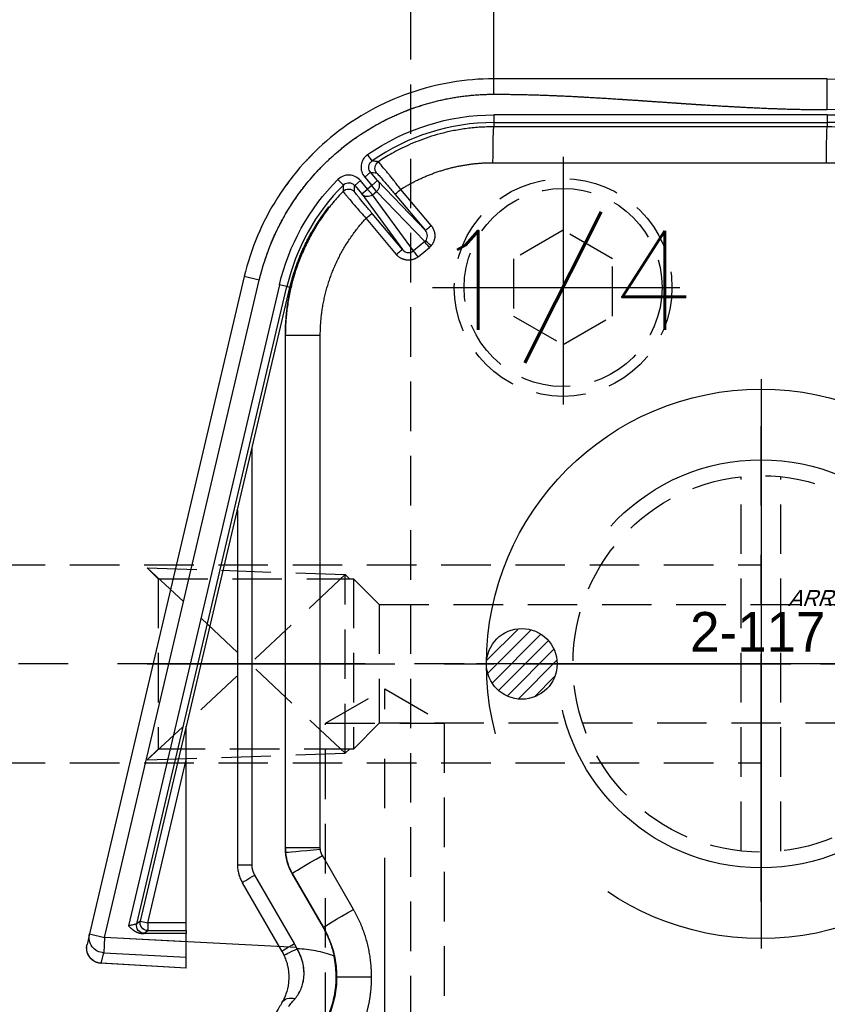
# Model space of a CAD drawing. Extents: x 2651 to 7771, y -1163 to 1075.
# Tile 380 of 490: x 5108 to 5149, y 502 to 552. Entities that reach past the tile are written whole.
import ezdxf
from ezdxf.enums import TextEntityAlignment as Align

# ---------------------------------------------------------------- set-up
doc = ezdxf.new("R2010")
doc.units = 0
doc.header["$LTSCALE"] = 10
for name, pattern in [('CENTER', [2, 1.25, -0.25, 0.25, -0.25]), ('CNSCEN', [17, 15, -1, 0, -1]), ('CNSHID', [4, 3, -1]), ('HIDDEN', [0.375, 0.25, -0.125])]:
    doc.linetypes.add(name, pattern=pattern)
doc.layers.get('0').update_dxf_attribs({"linetype": 'CONTINUOUS'})
doc.layers.get('Defpoints').update_dxf_attribs({"linetype": 'CONTINUOUS'})
for name, color, linetype in [('1', 7, 'CONTINUOUS'), ('9', 3, 'CONTINUOUS'), ('97', 7, 'CONTINUOUS'), ('CEN', 1, 'CENTER'), ('COOL', 150, 'HIDDEN'), ('DIM', 3, 'CONTINUOUS'), ('HIDDEN', 6, 'HIDDEN'), ('TEXT', 4, 'CONTINUOUS'), ('WL1-HL', 4, 'CNSHID'), ('WOR1-CL', 1, 'CNSCEN'), ('WOR1-DL', 7, 'CONTINUOUS')]:
    doc.layers.add(name, color=color, linetype=linetype)
doc.styles.add('china', font='txt')
doc.styles.get("Standard").update_dxf_attribs({"font": 'romans.shx'})
doc.dimstyles.new('MM& INCH5', dxfattribs={"dimtxt": 5, "dimasz": 2.5, "dimexe": 1, "dimexo": 0.5, "dimtad": 0, "dimrnd": 1.38778e-17, "dimzin": 9, "dimdsep": 46, "dimtxsty": 'Standard', "dimblk": 'CLOSED', "dimcen": 0, "dimclrd": 3, "dimclre": 3, "dimclrt": 3, "dimazin": 2, "dimtfac": 0.75, "dimtofl": 0, "dimtmove": 0, "dimatfit": 3, "dimfxl": 0, "dimtolj": 1, "dimarcsym": 0})

# ---------------------------------------------------------------- blocks, each defined once
blk = doc.blocks.new('DFSF')
at = {"layer": '1', "color": 252, "linetype": 'Continuous'}
for p, q in [((1284.445, 502.801), (1286.211, 502.801)), ((1293.811, 502.347), (1298.103, 502.11)), ((1298.103, 502.11), (1297.978, 501.579)), ((1297.978, 501.579), (1293.811, 501.798)), ((1297.937, 500.804), (1297.978, 501.579)), ((1288.344, 501.117), (1290.345, 497.652)), ((1293.811, 501.02), (1297.937, 500.804)), ((1297.937, 500.804), (1290.118, 467.624)), ((1295.928, 500.594), (1295.752, 500.455)), ((1298.694, 500.626), (1297.937, 500.804)), ((1286.896, 500.305), (1286.882, 500.297)), ((1288.455, 497.573), (1286.882, 500.297)), ((1289.105, 467.862), (1296.729, 500.216)), ((1295.752, 500.455), (1293.811, 500.455)), ((1293.811, 500.066), (1295.752, 500.066)), ((1295.752, 500.066), (1293.811, 491.83)), ((1295.752, 500.066), (1295.752, 500.455)), ((1296.13, 499.977), (1295.752, 500.066)), ((1296.13, 499.977), (1296.306, 500.117)), ((1293.811, 490.136), (1296.13, 499.977)), ((1285.359, 499.39), (1286.933, 496.666)), ((1288.469, 497.577), (1288.455, 497.573)), ((1290.484, 497.134), (1290.484, 476.114)), ((1291.22, 497.134), (1290.484, 497.134)), ((1287.037, 496.278), (1287.037, 470.416)), ((1287.037, 496.278), (1288.803, 496.278)), ((1288.803, 496.278), (1288.816, 496.282)), ((1288.803, 470.416), (1288.803, 496.278)), ((1287.037, 470.416), (1288.803, 470.416)), ((1288.816, 470.416), (1288.803, 470.416)), ((1288.568, 467.989), (1288.726, 467.952)), ((1288.726, 467.952), (1289.105, 467.862)), ((1290.118, 467.624), (1290.875, 467.445)), ((1282.091, 466.441), (1281.527, 465.971)), ((1284.727, 464.505), (1283.197, 466.329)), ((1281.762, 465.679), (1282.326, 466.148)), ((1282.326, 466.148), (1284.4, 463.316)), ((1284.943, 463.274), (1282.889, 466.079)), ((1282.889, 466.079), (1284.419, 464.255)), ((1284.194, 463.143), (1281.762, 465.679)), ((1281.441, 464.868), (1282.972, 463.043)), ((1281.729, 465.117), (1284.141, 462.601)), ((1283.26, 463.293), (1281.729, 465.117)), ((1287.448, 465.159), (1287.415, 465.16)), ((1284.4, 463.316), (1284.194, 463.143)), ((1284.4, 463.316), (1284.645, 463.024)), ((1284.943, 463.274), (1284.645, 463.024)), ((1285.299, 462.849), (1284.943, 463.274)), ((1284.439, 462.851), (1284.141, 462.601)), ((1284.194, 463.143), (1284.439, 462.851)), ((1284.439, 462.851), (1284.645, 463.024)), ((1284.795, 462.426), (1284.439, 462.851)), ((1284.645, 463.024), (1285.002, 462.599)), ((1285.299, 462.849), (1285.002, 462.599)), ((1286.147, 462.549), (1285.872, 462.824)), ((1284.141, 462.601), (1284.498, 462.176)), ((1284.498, 462.176), (1284.795, 462.426)), ((1278.314, 461.696), (1261.473, 461.702)), ((1284.423, 461.608), (1284.645, 461.289)), ((1261.426, 459.67), (1261.426, 459.889)), ((1261.426, 459.889), (1278.266, 459.883)), ((1278.266, 459.67), (1278.266, 459.883)), ((1278.266, 459.67), (1261.426, 459.67)), ((1261.426, 459.281), (1261.426, 459.67)), ((1261.426, 459.281), (1278.266, 459.281)), ((1278.266, 459.281), (1278.266, 459.67)), ((1261.426, 459.017), (1261.426, 457.462)), ((1278.266, 458.24), (1278.266, 457.462))]:
    blk.add_line(p, q, dxfattribs=at)
at = {"layer": '1', "color": 7, "linetype": 'Continuous'}
for p, q in [((1293.811, 502.348), (1293.811, 502.347)), ((1293.811, 502.348), (1298.175, 502.108)), ((1293.811, 502.347), (1293.811, 501.798)), ((1290.977, 498.041), (1288.976, 501.506)), ((1293.811, 501.02), (1293.811, 500.599)), ((1298.694, 500.627), (1298.819, 501.156)), ((1290.875, 467.445), (1298.694, 500.626)), ((1293.811, 500.599), (1296.039, 500.599)), ((1293.811, 500.455), (1293.811, 500.599)), ((1288.469, 497.577), (1286.896, 500.305)), ((1296.306, 500.117), (1288.726, 467.952)), ((1293.811, 500.455), (1293.811, 500.066)), ((1293.811, 500.066), (1293.811, 491.83)), ((1291.22, 479.237), (1291.22, 497.134)), ((1288.816, 470.416), (1288.816, 496.282)), ((1293.811, 490.224), (1288.568, 467.989))]:
    blk.add_line(p, q, dxfattribs=at)
at = {"layer": '1', "color": 110, "linetype": 'Continuous'}
for p, q in [((1288.24, 501.312), (1297.937, 500.804)), ((1297.937, 500.804), (1290.118, 467.624))]:
    blk.add_line(p, q, dxfattribs=at)
blk.add_arc((1261.426, 483.37), 24.354, 188.7879, 270, dxfattribs=at)
at = {"layer": '1', "color": 252, "linetype": 'Continuous'}
for centre, radius, start, end in [((1261.426, 483.37), 24.354, 188.7879, 270), ((1278.266, 470.416), 10.747, 315.0499, 346.7406), ((1261.426, 483.37), 23.701, 238.1089, 270), ((1278.266, 470.416), 10.747, 270, 304.9501)]:
    blk.add_arc(centre, radius, start, end, dxfattribs=at)
at = {"layer": '1', "color": 7, "linetype": 'Continuous', "extrusion": (0, 0, -1)}
blk.add_arc((-1261.426, 483.37), 25.908, 270, 351.2121, dxfattribs=at)
at = {"layer": '1', "color": 252, "linetype": 'Continuous', "extrusion": (0, 0, -1)}
for centre, radius, start, end in [((-1278.266, 470.416), 11.135, 193.2594, 224.9501), ((-1261.426, 483.37), 24.089, 270, 301.8911), ((-1278.266, 470.416), 11.135, 235.0499, 270)]:
    blk.add_arc(centre, radius, start, end, dxfattribs=at)
for centre, major_axis, ratio, start_param, end_param in [((1288.303, 504.485), (0.673, -0.389), 0.72662, 0, 1.176287), ((1298.062, 501.335), (-0.757, 0.178), 0.998585, 1.391983, 1.7895), ((1288.168, 501.378), (0.704, 0.329), 0.022151, 0, 1.52335), ((1288.303, 501.117), (0.673, 0.389), 0.026195, 0, 1.525457), ((1295.928, 500.206), (-0.241, 0.305), 0.999778, 0.669796, 2.471797), ((1285.312, 499.39), (1.57, 0.907), 0.013096, 0.013091, 1.548127), ((1295.752, 500.066), (-0.241, 0.305), 0.999778, 0.669796, 2.471797), ((1290.304, 497.652), (0.673, 0.389), 0.026195, 0, 1.525457), ((1286.885, 496.666), (1.57, 0.907), 0.013096, 0.013091, 1.548127), ((1286.986, 496.347), (-1.806, -0.161), 0.002329, 3.154943, 4.686313), ((1282.081, 466.441), (0.249, -0.299), 0.020122, 4.729136, 6.088281), ((1283.187, 466.329), (-0.298, -0.25), 0.016825, 4.692331, 6.270093), ((1281.432, 465.887), (0.292, -0.256), 0.017247, 4.732085, 6.088658), ((1281.517, 465.971), (0.249, -0.299), 0.020122, 4.729136, 6.088281), ((1281.431, 464.868), (0.298, 0.25), 0.016834, 0.013092, 1.550746), ((1284.717, 464.505), (-0.298, -0.25), 0.016825, 4.692331, 6.270093), ((1282.962, 463.043), (-0.298, -0.25), 0.016834, 3.154684, 4.692339), ((1284.645, 463.024), (0.314, 0.23), 0.980993, 4.647415, 6.215677), ((1284.439, 462.851), (0.281, 0.269), 0.980993, 3.209101, 4.777363), ((1285.609, 463.413), (-0.388, 0.012), 0.999807, 3.871637, 5.553141), ((1283.887, 461.969), (-0.055, -0.385), 0.999807, 3.871609, 5.553169), ((1261.426, 461.702), (-0.001, -1.814), 0.026177, 4.71238, 6.270091), ((1278.266, 461.696), (-0.001, -1.814), 0.026177, 4.71238, 6.270091)]:
    blk.add_ellipse(centre, major_axis=major_axis, ratio=ratio, start_param=start_param, end_param=end_param, dxfattribs=at)
at = {"layer": '1', "color": 7, "linetype": 'Continuous', "extrusion": (0, 0, -1)}
for centre, major_axis, start_param, end_param in [((1298.062, 501.335), (-0.757, 0.178), 1.789501, 3.141593), ((1297.937, 500.804), (0.757, -0.178), 4.533576, 6.283185)]:
    blk.add_ellipse(centre, major_axis=major_axis, ratio=0.998585, start_param=start_param, end_param=end_param, dxfattribs=at)
at = {"layer": '1', "color": 252, "linetype": 'Continuous'}
for points, weights in [([(1284.673, 504.55), (1284.521, 503.978), (1284.445, 503.392), (1284.445, 502.801)], [1, 0.994407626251, 0.994407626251, 1]), ([(1284.445, 502.801), (1284.445, 501.597), (1284.757, 500.433), (1285.359, 499.39)], [1, 0.977269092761, 0.977269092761, 1]), ([(1288.209, 501.378), (1288.25, 501.289), (1288.295, 501.202), (1288.344, 501.117)], [1, 0.99936792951, 0.99936792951, 1]), ([(1296.039, 500.599), (1295.968, 500.598), (1295.931, 500.597), (1295.927, 500.594)], [1, 0.977757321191, 0.977757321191, 1]), ([(1287.034, 496.347), (1287.036, 496.324), (1287.037, 496.301), (1287.037, 496.278)], [1, 0.999339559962, 0.999339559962, 1]), ([(1282.091, 466.441), (1282.441, 466.731), (1282.898, 466.685), (1283.197, 466.329)], [1, 0.805334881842, 0.805334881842, 1]), ([(1281.441, 464.868), (1281.178, 465.181), (1281.178, 465.586), (1281.442, 465.887)], [1, 0.84014668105, 0.84014668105, 1]), ([(1281.442, 465.887), (1281.468, 465.918), (1281.497, 465.945), (1281.527, 465.971)], [1, 0.998025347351, 0.998025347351, 1])]:
    blk.add_rational_spline(points, weights, degree=3, dxfattribs=at)
at = {"layer": '1', "color": 7, "linetype": 'Continuous'}
for points, degree, knots in [([(1286.645, 504.75), (1286.51, 504.45), (1286.354, 504.005), (1286.202, 502.945), (1286.212, 502.335), (1286.34, 501.746)], 3, [0, 0, 0, 0, 0.5, 0.5, 1, 1, 1, 1]), ([(1288.872, 501.706), (1288.838, 501.787), (1288.77, 501.943), (1288.701, 502.181), (1288.647, 502.454), (1288.622, 502.763), (1288.645, 503.203), (1288.738, 503.575), (1288.863, 503.887), (1288.936, 504.022), (1288.976, 504.097)], 3, [0, 0, 0, 0, 0.087738, 0.170916, 0.250104, 0.374256, 0.5001, 0.749756, 0.860592, 1, 1, 1, 1]), ([(1298.394, 502.037), (1298.398, 502.036), (1298.459, 502.014), (1298.579, 501.925), (1298.726, 501.763), (1298.817, 501.553), (1298.841, 501.376), (1298.837, 501.264), (1298.83, 501.213), (1298.825, 501.184), (1298.821, 501.169), (1298.819, 501.16), (1298.818, 501.156)], 3, [0, 0, 0, 0, 0.00634, 0.177471, 0.390605, 0.609345, 0.790977, 0.860558, 0.915076, 0.937574, 0.958046, 1, 1, 1, 1]), ([(1286.34, 501.746), (1286.639, 501.634), (1286.951, 501.546), (1287.575, 501.423), (1287.89, 501.388), (1288.209, 501.378)], 3, [0, 0, 0, 0, 0.5, 0.5, 1, 1, 1, 1]), ([(1288.976, 501.506), (1288.924, 501.605), (1288.859, 501.729), (1288.806, 501.858), (1288.796, 501.885)], 3, [0, 0, 0, 0, 0.799036, 1, 1, 1, 1]), ([(1296.729, 500.216), (1296.536, 500.398), (1296.418, 500.475), (1296.228, 500.598), (1296.039, 500.599)], 2, [0, 0, 0, 0.5, 0.5, 1, 1, 1]), ([(1291.22, 497.134), (1291.217, 497.212), (1291.212, 497.368), (1291.164, 497.6), (1291.089, 497.828), (1291.015, 497.97), (1290.977, 498.041)], 3, [0, 0, 0, 0, 0.246055, 0.494738, 0.746052, 1, 1, 1, 1]), ([(1278.266, 457.462), (1279.712, 457.462), (1281.158, 457.707), (1283.889, 458.657), (1285.174, 459.363), (1287.441, 461.158), (1288.423, 462.247), (1289.974, 464.687), (1290.543, 466.038), (1290.875, 467.445)], 3, [0, 0, 0, 0, 0.25, 0.25, 0.5, 0.5, 0.75, 0.75, 1, 1, 1, 1]), ([(1287.415, 465.16), (1287.24, 464.855), (1287.055, 464.569), (1286.742, 464.114), (1286.619, 463.952), (1286.605, 463.926)], 3, [0, 0, 0, 0, 0.5, 0.5, 1, 1, 1, 1]), ([(1286.605, 463.926), (1286.631, 463.951), (1286.763, 464.114), (1287.086, 464.563), (1287.275, 464.852), (1287.451, 465.159)], 3, [0, 0, 0, 0, 0.5, 0.5, 1, 1, 1, 1]), ([(1288.599, 462.603), (1288.634, 462.657), (1288.681, 462.73), (1288.712, 462.811), (1288.719, 462.832)], 3, [0, 0, 0, 0, 0.73947, 1, 1, 1, 1]), ([(1287.737, 461.6), (1287.667, 461.522), (1287.58, 461.427), (1287.489, 461.327), (1287.453, 461.287), (1287.432, 461.263), (1287.429, 461.259), (1287.425, 461.256)], 3, [0, 0, 0, 0, 0.521177, 0.658173, 0.777145, 0.887266, 1, 1, 1, 1])]:
    blk.add_open_spline(points, degree=degree, knots=knots, dxfattribs=at)
at = {"layer": '1', "color": 252, "linetype": 'Continuous'}
for points, knots in [([(1286.211, 502.801), (1286.216, 502.966), (1286.225, 503.296), (1286.302, 503.787), (1286.421, 504.273), (1286.541, 504.585), (1286.602, 504.741)], [0, 0, 0, 0, 0.247557, 0.496742, 0.747556, 1, 1, 1, 1]), ([(1288.636, 504.275), (1288.584, 504.217), (1288.481, 504.099), (1288.361, 503.956), (1288.301, 503.884)], [0, 0, 0, 0, 0.495274, 1, 1, 1, 1]), ([(1288.301, 503.884), (1288.245, 503.809), (1288.134, 503.662), (1287.954, 503.312), (1287.825, 502.785), (1287.88, 502.18), (1288.017, 501.76), (1288.123, 501.534), (1288.183, 501.424), (1288.209, 501.378)], [0, 0, 0, 0, 0.12891, 0.250397, 0.500024, 0.749515, 0.874724, 0.946272, 1, 1, 1, 1]), ([(1286.882, 500.297), (1286.811, 500.427), (1286.67, 500.687), (1286.503, 501.098), (1286.372, 501.517), (1286.279, 501.943), (1286.222, 502.372), (1286.214, 502.659), (1286.211, 502.801)], [0, 0, 0, 0, 0.16988, 0.338473, 0.505781, 0.671805, 0.836544, 1, 1, 1, 1]), ([(1296.306, 500.116), (1296.31, 500.119), (1296.317, 500.123), (1296.366, 500.135), (1296.44, 500.151), (1296.559, 500.181), (1296.664, 500.203), (1296.729, 500.216)], [0, 0, 0, 0, 0.163627, 0.329538, 0.499351, 0.692125, 1, 1, 1, 1]), ([(1285.89, 463.145), (1286.062, 463.333), (1286.404, 463.707), (1286.863, 464.31), (1287.276, 464.937), (1287.639, 465.586), (1287.954, 466.252), (1288.219, 466.933), (1288.434, 467.623), (1288.6, 468.32), (1288.717, 469.02), (1288.789, 469.719), (1288.798, 470.185), (1288.803, 470.416)], [0, 0, 0, 0, 0.095185, 0.189515, 0.28299, 0.37561, 0.467374, 0.558283, 0.648337, 0.737535, 0.825879, 0.913367, 1, 1, 1, 1]), ([(1290.118, 467.624), (1289.962, 466.962), (1289.752, 466.316), (1289.222, 465.059), (1288.907, 464.457), (1288.178, 463.311), (1287.767, 462.77), (1286.853, 461.756), (1286.357, 461.291), (1285.292, 460.448), (1284.726, 460.072), (1283.53, 459.415), (1282.909, 459.139), (1281.626, 458.693), (1280.968, 458.524), (1279.623, 458.297), (1278.946, 458.24), (1278.266, 458.24)], [0, 0, 0, 0, 0.125, 0.125, 0.25, 0.25, 0.375, 0.375, 0.5, 0.5, 0.625, 0.625, 0.75, 0.75, 0.875, 0.875, 1, 1, 1, 1]), ([(1281.719, 465.637), (1281.659, 465.568), (1281.626, 465.476), (1281.629, 465.287), (1281.666, 465.192), (1281.729, 465.117)], [0, 0, 0, 0, 0.5, 0.5, 1, 1, 1, 1]), ([(1284.419, 464.255), (1284.538, 464.113), (1284.655, 463.973), (1284.87, 463.714), (1284.969, 463.594), (1285.092, 463.443), (1285.13, 463.397), (1285.194, 463.317), (1285.221, 463.283), (1285.288, 463.198), (1285.311, 463.167), (1285.311, 463.163)], [0, 0, 0, 0, 0.25, 0.25, 0.5, 0.5, 0.625, 0.625, 0.75, 0.75, 1, 1, 1, 1]), ([(1285.89, 463.145), (1285.888, 463.15), (1285.883, 463.16), (1285.839, 463.216), (1285.77, 463.3), (1285.674, 463.414), (1285.51, 463.607), (1285.211, 463.958), (1284.902, 464.307), (1284.727, 464.505)], [0, 0, 0, 0, 0.098627, 0.19935, 0.300898, 0.401931, 0.501145, 0.716959, 1, 1, 1, 1]), ([(1249.132, 463.369), (1249.443, 463.183), (1250.09, 462.797), (1251.134, 462.257), (1252.282, 461.732), (1253.54, 461.241), (1254.908, 460.797), (1256.387, 460.419), (1257.974, 460.127), (1259.666, 459.928), (1260.83, 459.902), (1261.426, 459.889)], [0, 0, 0, 0, 0.08396, 0.174707, 0.272242, 0.376565, 0.487676, 0.605575, 0.730262, 0.861737, 1, 1, 1, 1]), ([(1284.186, 462.219), (1284.181, 462.22), (1284.154, 462.249), (1284.058, 462.356), (1283.988, 462.436), (1283.861, 462.585), (1283.813, 462.64), (1283.714, 462.756), (1283.662, 462.817), (1283.497, 463.012), (1283.379, 463.151), (1283.26, 463.293)], [0, 0, 0, 0, 0.25, 0.25, 0.5, 0.5, 0.625, 0.625, 0.75, 0.75, 1, 1, 1, 1]), ([(1282.972, 463.043), (1283.038, 462.961), (1283.162, 462.804), (1283.332, 462.588), (1283.475, 462.41), (1283.586, 462.271), (1283.668, 462.171), (1283.724, 462.104), (1283.86, 461.938), (1284.043, 461.709), (1284.083, 461.667), (1284.103, 461.646)], [0, 0, 0, 0, 0.112506, 0.214929, 0.304287, 0.378533, 0.436458, 0.47747, 0.501348, 0.755631, 1, 1, 1, 1]), ([(1285.872, 462.824), (1285.841, 462.798), (1285.775, 462.743), (1285.647, 462.706), (1285.513, 462.711), (1285.388, 462.76), (1285.328, 462.82), (1285.299, 462.849)], [0, 0, 0, 0, 0.188766, 0.394184, 0.605819, 0.811236, 1, 1, 1, 1]), ([(1285.872, 462.824), (1285.872, 462.829), (1285.873, 462.834), (1285.874, 462.86), (1285.875, 462.88), (1285.881, 462.982), (1285.886, 463.063), (1285.89, 463.145)], [0, 0, 0, 0, 0.048161, 0.048161, 0.240806, 0.240806, 1, 1, 1, 1]), ([(1284.645, 461.289), (1284.734, 461.351), (1284.809, 461.431), (1284.92, 461.615), (1284.956, 461.718), (1284.985, 461.93), (1284.976, 462.04), (1284.916, 462.246), (1284.865, 462.343), (1284.795, 462.426)], [0, 0, 0, 0, 0.25, 0.25, 0.5, 0.5, 0.75, 0.75, 1, 1, 1, 1]), ([(1285.002, 462.599), (1285.071, 462.516), (1285.157, 462.449), (1285.35, 462.354), (1285.456, 462.327), (1285.67, 462.317), (1285.779, 462.335), (1285.978, 462.413), (1286.07, 462.473), (1286.147, 462.549)], [0, 0, 0, 0, 0.25, 0.25, 0.5, 0.5, 0.75, 0.75, 1, 1, 1, 1]), ([(1284.498, 462.176), (1284.521, 462.143), (1284.569, 462.073), (1284.596, 461.942), (1284.578, 461.808), (1284.519, 461.689), (1284.454, 461.634), (1284.423, 461.608)], [0, 0, 0, 0, 0.188764, 0.394181, 0.605816, 0.811234, 1, 1, 1, 1]), ([(1278.266, 459.883), (1278.514, 459.888), (1278.997, 459.898), (1279.7, 459.974), (1280.361, 460.086), (1280.979, 460.231), (1281.553, 460.402), (1282.082, 460.592), (1282.568, 460.796), (1283.011, 461.006), (1283.411, 461.22), (1283.772, 461.431), (1283.996, 461.576), (1284.103, 461.646)], [0, 0, 0, 0, 0.120052, 0.234278, 0.342675, 0.445245, 0.541986, 0.632898, 0.71798, 0.797231, 0.870652, 0.938242, 1, 1, 1, 1]), ([(1284.103, 461.646), (1284.108, 461.645), (1284.113, 461.645), (1284.139, 461.641), (1284.159, 461.639), (1284.261, 461.626), (1284.342, 461.617), (1284.423, 461.608)], [0, 0, 0, 0, 0.048046, 0.048046, 0.240229, 0.240229, 1, 1, 1, 1])]:
    blk.add_open_spline(points, degree=3, knots=knots, dxfattribs=at)
at = {"layer": '1', "color": 7, "linetype": 'Continuous'}
for points, degree in [([(1288.976, 504.097), (1289.083, 504.281), (1289.177, 504.443), (1289.256, 504.581)], 3), ([(1298.103, 502.11), (1298.104, 502.111), (1298.104, 502.111), (1298.105, 502.111)], 3), ([(1298.105, 502.111), (1298.257, 502.103), (1298.395, 502.037)], 2), ([(1289.902, 464.723), (1289.969, 464.867), (1290.037, 465.01), (1290.102, 465.155)], 3), ([(1261.426, 457.462), (1267.039, 457.462), (1272.653, 457.462), (1278.266, 457.462)], 3)]:
    blk.add_open_spline(points, degree=degree, dxfattribs=at)
at = {"layer": '1', "color": 110, "linetype": 'Continuous'}
for points, degree, knots in [([(1288.636, 504.275), (1288.584, 504.216), (1288.497, 504.118), (1288.381, 503.981), (1288.321, 503.909), (1288.301, 503.884)], 3, [0, 0, 0, 0, 0.499944, 0.833015, 1, 1, 1, 1]), ([(1288.301, 503.884), (1288.246, 503.811), (1288.134, 503.665), (1287.957, 503.315), (1287.853, 502.895), (1287.857, 502.43), (1287.915, 502.077), (1288.029, 501.717), (1288.147, 501.494), (1288.209, 501.378)], 3, [0, 0, 0, 0, 0.125196, 0.250266, 0.498548, 0.618996, 0.74852, 0.867889, 1, 1, 1, 1]), ([(1290.118, 467.624), (1289.884, 466.631), (1289.487, 465.688), (1289.09, 464.745), (1288.542, 463.884), (1287.996, 463.024), (1287.31, 462.263), (1286.625, 461.503), (1285.825, 460.87), (1285.027, 460.238), (1284.128, 459.744), (1283.231, 459.251), (1282.268, 458.916), (1281.306, 458.581), (1280.295, 458.41), (1279.287, 458.24), (1278.266, 458.24)], 2, [0, 0, 0, 0.125, 0.125, 0.25, 0.25, 0.375, 0.375, 0.5, 0.5, 0.625, 0.625, 0.75, 0.75, 0.875, 0.875, 1, 1, 1]), ([(1278.266, 458.24), (1277.264, 458.24), (1276.161, 458.273), (1275.179, 458.303), (1274.056, 458.361), (1273.121, 458.41), (1271.951, 458.486), (1271.484, 458.516), (1270.899, 458.556), (1270.548, 458.58), (1269.846, 458.628), (1269.145, 458.677), (1268.794, 458.701), (1268.209, 458.741), (1267.741, 458.771), (1266.572, 458.847), (1265.636, 458.895), (1264.514, 458.954), (1263.531, 458.984), (1262.429, 459.017), (1261.426, 459.017)], 2, [0, 0, 0, 0.125, 0.125, 0.25, 0.25, 0.375, 0.375, 0.4375, 0.4375, 0.5, 0.5, 0.5625, 0.5625, 0.625, 0.625, 0.75, 0.75, 0.875, 0.875, 1, 1, 1])]:
    blk.add_open_spline(points, degree=degree, knots=knots, dxfattribs=at)
at = {"layer": '1', "color": 7, "linetype": 'Continuous'}
for points, weights in [([(1286.896, 500.305), (1286.636, 500.754), (1286.45, 501.239), (1286.34, 501.746)], [1, 0.991985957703, 0.991985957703, 1]), ([(1288.976, 501.506), (1288.939, 501.571), (1288.904, 501.638), (1288.872, 501.706)], [1, 0.99936792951, 0.99936792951, 1]), ([(1293.811, 501.798), (1293.811, 501.775), (1293.811, 501.457), (1293.811, 501.02)], [1, 0.816916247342, 0.816916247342, 1]), ([(1288.816, 496.282), (1288.816, 496.739), (1288.698, 497.181), (1288.469, 497.577)], [1, 0.977287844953, 0.977287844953, 1]), ([(1290.345, 497.652), (1290.436, 497.494), (1290.484, 497.317), (1290.484, 497.134)], [1, 0.977283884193, 0.977283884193, 1]), ([(1286.933, 496.666), (1286.989, 496.568), (1287.023, 496.46), (1287.034, 496.347)], [1, 0.98432771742, 0.98432771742, 1]), ([(1288.803, 496.278), (1288.803, 496.355), (1288.799, 496.432), (1288.792, 496.508)], [1, 0.999339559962, 0.999339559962, 1]), ([(1293.811, 491.83), (1293.811, 490.847), (1293.811, 490.148), (1293.811, 490.136)], [1, 0.80781307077, 0.80781307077, 1]), ([(1287.037, 470.416), (1287.037, 468.199), (1286.23, 466.134), (1284.727, 464.505)], [1, 0.954284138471, 0.954284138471, 1]), ([(1287.415, 465.16), (1288.338, 466.769), (1288.816, 468.561), (1288.816, 470.416)], [1, 0.977496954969, 0.977496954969, 1]), ([(1288.568, 467.989), (1288.333, 466.995), (1287.958, 466.045), (1287.451, 465.159)], [1, 0.993066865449, 0.993066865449, 1]), ([(1281.762, 465.679), (1281.747, 465.666), (1281.732, 465.652), (1281.719, 465.637)], [1, 0.998025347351, 0.998025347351, 1]), ([(1261.473, 461.702), (1257.616, 461.704), (1253.893, 462.711), (1250.561, 464.655)], [1, 0.976916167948, 0.976916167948, 1]), ([(1282.972, 463.043), (1281.569, 462.157), (1279.974, 461.696), (1278.314, 461.696)], [1, 0.973707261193, 0.973707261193, 1])]:
    blk.add_rational_spline(points, weights, degree=3, dxfattribs=at)
at = {"layer": '1', "color": 110, "linetype": 'Continuous'}
blk.add_open_spline([(1288.209, 501.378), (1288.224, 501.345), (1288.24, 501.312)], degree=2, dxfattribs=at)
at = {"layer": '1', "color": 252, "linetype": 'Continuous'}
for points in [[(1288.792, 496.508), (1288.759, 496.882), (1288.643, 497.248), (1288.455, 497.573)], [(1282.576, 466.234), (1282.485, 466.236), (1282.395, 466.206), (1282.326, 466.148)], [(1282.889, 466.079), (1282.811, 466.173), (1282.693, 466.231), (1282.576, 466.234)], [(1285.311, 463.163), (1285.308, 463.058), (1285.304, 462.953), (1285.299, 462.849)], [(1284.498, 462.176), (1284.394, 462.19), (1284.29, 462.204), (1284.185, 462.219)], [(1287.426, 461.256), (1287.495, 461.325), (1287.563, 461.395), (1287.63, 461.465)], [(1278.266, 458.24), (1272.653, 458.24), (1267.039, 459.017), (1261.426, 459.017)]]:
    blk.add_open_spline(points, degree=3, dxfattribs=at)
blk = doc.blocks.new('*X8')
at = {"color": 0}
for p, q in [((745.423, 286.51), (747.026, 288.113)), ((745.479, 285.86), (747.676, 288.057)), ((745.698, 285.371), (748.165, 287.838)), ((769.614, 286.66), (771.046, 288.092)), ((769.624, 285.963), (771.743, 288.082)), ((769.819, 285.451), (772.255, 287.887)), ((746.025, 284.992), (748.544, 287.51)), ((770.129, 285.053), (772.653, 287.577)), ((746.455, 284.714), (748.822, 287.081)), ((770.539, 284.757), (772.949, 287.167)), ((747.01, 284.562), (748.974, 286.526)), ((771.067, 284.578), (773.128, 286.639)), ((771.802, 284.605), (773.101, 285.904)), ((747.817, 284.662), (748.874, 285.719))]:
    blk.add_line(p, q, dxfattribs=at)
blk = doc.blocks.new('117')
at = {"layer": 'WL1-HL'}
for centre, radius in [((254.95, 1693.104), 13.87), ((254.95, 1693.104), 10.3), ((242.865, 1693.104), 1.785), ((267.035, 1693.104), 1.785)]:
    blk.add_circle(centre, radius, dxfattribs=at)
at = {"layer": 'WOR1-CL'}
for p, q in [((254.95, 1707.474), (254.95, 1678.734)), ((269.32, 1693.104), (240.58, 1693.104))]:
    blk.add_line(p, q, dxfattribs=at)
at = {"layer": 'WL1-HL'}
blk.add_blockref('*X8', (-504.334, 1406.767), dxfattribs=at)
at = {"layer": '9', "style": 'china'}
blk.add_text('2-117', height=2, dxfattribs=at).set_placement((251.365, 1693.722))
at = {"layer": 'WOR1-DL', "style": 'china', "oblique": 20}
blk.add_text('ARRK', height=0.8, dxfattribs=at).set_placement((256.305, 1696.027))
blk = doc.blocks.new('*D47')
at = {"layer": 'Defpoints', "color": 0}
for p in [(5075.684, 924.642), (5075.684, 850.322), (5205.684, 387.642)]:
    blk.add_point(p, dxfattribs=at)
at = {"layer": 'DIM', "color": 3, "lineweight": -2}
blk.add_line((5075.684, 850.822), (5075.684, 924.642), dxfattribs=at)
at = {"layer": 'DIM', "color": 3, "insert": (5075.684, 947.648), "char_height": 5, "attachment_point": 5, "rotation": 90}
blk.add_mtext('\\A1;130 [5.118]', dxfattribs=at)
blk = doc.blocks.new('_Closed')
at = {"color": 0, "linetype": 'ByBlock', "lineweight": -2}
for p, q in [((-1, 0.167), (0, 0)), ((-1, 0.167), (-1, -0.167)), ((0, 0), (-1, -0.167)), ((0, 0), (-1, 0))]:
    blk.add_line(p, q, dxfattribs=at)
blk = doc.blocks.new('*D48')
at = {"layer": 'Defpoints', "color": 0}
for p in [(5008.684, 924.642), (5008.684, 886.162), (5205.684, 387.642)]:
    blk.add_point(p, dxfattribs=at)
at = {"layer": 'DIM', "color": 3, "lineweight": -2}
blk.add_line((5008.684, 886.662), (5008.684, 924.642), dxfattribs=at)
at = {"layer": 'DIM', "color": 3, "insert": (5008.684, 947.648), "char_height": 5, "attachment_point": 5, "rotation": 90}
blk.add_mtext('\\A1;197 [7.756]', dxfattribs=at)
blk = doc.blocks.new('*D49')
at = {"layer": 'Defpoints', "color": 0}
for p in [(4965.684, 924.642), (4965.684, 912.642), (5205.684, 387.642)]:
    blk.add_point(p, dxfattribs=at)
at = {"layer": 'DIM', "color": 3, "lineweight": -2}
blk.add_line((4965.684, 913.142), (4965.684, 924.642), dxfattribs=at)
at = {"layer": 'DIM', "color": 3, "insert": (4965.684, 948.005), "char_height": 5, "attachment_point": 5, "rotation": 90}
blk.add_mtext('\\A1;240 [9.449]', dxfattribs=at)
blk = doc.blocks.new('*D50')
at = {"layer": 'Defpoints', "color": 0}
for p in [(4930.684, 924.642), (4930.684, 910.642), (5205.684, 387.642)]:
    blk.add_point(p, dxfattribs=at)
at = {"layer": 'DIM', "color": 3, "lineweight": -2}
blk.add_line((4930.684, 911.142), (4930.684, 924.642), dxfattribs=at)
at = {"layer": 'DIM', "color": 3, "insert": (4930.684, 950.386), "char_height": 5, "attachment_point": 5, "rotation": 90}
blk.add_mtext('\\A1;275 [10.827]', dxfattribs=at)
blk = doc.blocks.new('*D77')
at = {"layer": 'Defpoints', "color": 0}
for p in [(5085.684, 924.642), (5085.684, 787.642), (5205.684, 387.642)]:
    blk.add_point(p, dxfattribs=at)
at = {"layer": 'DIM', "color": 3, "lineweight": -2}
blk.add_line((5085.684, 788.142), (5085.684, 924.642), dxfattribs=at)
at = {"layer": 'DIM', "color": 3, "insert": (5085.684, 947.648), "char_height": 5, "attachment_point": 5, "rotation": 90}
blk.add_mtext('\\A1;120 [4.724]', dxfattribs=at)
blk = doc.blocks.new('*D104')
at = {"layer": 'Defpoints', "color": 0}
for p in [(4911.365, 797.642), (4996.156, 797.642), (5205.684, 387.642)]:
    blk.add_point(p, dxfattribs=at)
at = {"layer": 'DIM', "color": 3, "lineweight": -2}
blk.add_line((4995.656, 797.642), (4911.365, 797.642), dxfattribs=at)
at = {"layer": 'DIM', "color": 3, "insert": (4885.621, 797.642), "char_height": 5, "attachment_point": 5}
blk.add_mtext('\\A1;410 [16.142]', dxfattribs=at)
blk = doc.blocks.new('*D85')
at = {"layer": 'Defpoints', "color": 0}
for p in [(4911.365, 827.642), (5053.004, 827.642), (5205.684, 387.642)]:
    blk.add_point(p, dxfattribs=at)
at = {"layer": 'DIM', "color": 3, "lineweight": -2}
blk.add_line((5052.504, 827.642), (4911.365, 827.642), dxfattribs=at)
at = {"layer": 'DIM', "color": 3, "insert": (4885.621, 827.642), "char_height": 5, "attachment_point": 5}
blk.add_mtext('\\A1;440 [17.323]', dxfattribs=at)
blk = doc.blocks.new('*D86')
at = {"layer": 'Defpoints', "color": 0}
for p in [(4911.365, 762.642), (4930.684, 762.642), (5205.684, 387.642)]:
    blk.add_point(p, dxfattribs=at)
at = {"layer": 'DIM', "color": 3, "lineweight": -2}
blk.add_line((4930.184, 762.642), (4911.365, 762.642), dxfattribs=at)
at = {"layer": 'DIM', "color": 3, "insert": (4885.621, 762.642), "char_height": 5, "attachment_point": 5}
blk.add_mtext('\\A1;375 [14.764]', dxfattribs=at)
blk = doc.blocks.new('*D87')
at = {"layer": 'Defpoints', "color": 0}
for p in [(4911.365, 719.642), (4930.684, 719.642), (5205.684, 387.642)]:
    blk.add_point(p, dxfattribs=at)
at = {"layer": 'DIM', "color": 3, "lineweight": -2}
blk.add_line((4930.184, 719.642), (4911.365, 719.642), dxfattribs=at)
at = {"layer": 'DIM', "color": 3, "insert": (4885.621, 719.642), "char_height": 5, "attachment_point": 5}
blk.add_mtext('\\A1;332 [13.071]', dxfattribs=at)
blk = doc.blocks.new('*D88')
at = {"layer": 'Defpoints', "color": 0}
for p in [(4911.365, 655.642), (4930.684, 655.642), (5205.684, 387.642)]:
    blk.add_point(p, dxfattribs=at)
at = {"layer": 'DIM', "color": 3, "lineweight": -2}
blk.add_line((4930.184, 655.642), (4911.365, 655.642), dxfattribs=at)
at = {"layer": 'DIM', "color": 3, "insert": (4885.621, 655.642), "char_height": 5, "attachment_point": 5}
blk.add_mtext('\\A1;268 [10.551]', dxfattribs=at)
blk = doc.blocks.new('*D89')
at = {"layer": 'Defpoints', "color": 0}
for p in [(4911.365, 592.642), (4930.684, 592.642), (5205.684, 387.642)]:
    blk.add_point(p, dxfattribs=at)
at = {"layer": 'DIM', "color": 3, "lineweight": -2}
blk.add_line((4930.184, 592.642), (4911.365, 592.642), dxfattribs=at)
at = {"layer": 'DIM', "color": 3, "insert": (4888.002, 592.642), "char_height": 5, "attachment_point": 5}
blk.add_mtext('\\A1;205 [8.071]', dxfattribs=at)
blk = doc.blocks.new('*D90')
at = {"layer": 'Defpoints', "color": 0}
for p in [(4911.365, 562.642), (4930.684, 562.642), (5205.684, 387.642)]:
    blk.add_point(p, dxfattribs=at)
at = {"layer": 'DIM', "color": 3, "lineweight": -2}
blk.add_line((4930.184, 562.642), (4911.365, 562.642), dxfattribs=at)
at = {"layer": 'DIM', "color": 3, "insert": (4890.74, 562.642), "char_height": 5, "attachment_point": 5}
blk.add_mtext('\\A1;175 [6.89]', dxfattribs=at)
blk = doc.blocks.new('*D91')
at = {"layer": 'Defpoints', "color": 0}
for p in [(4911.365, 519.642), (4930.684, 519.642), (5205.684, 387.642)]:
    blk.add_point(p, dxfattribs=at)
at = {"layer": 'DIM', "color": 3, "lineweight": -2}
blk.add_line((4930.184, 519.642), (4911.365, 519.642), dxfattribs=at)
at = {"layer": 'DIM', "color": 3, "insert": (4888.359, 519.642), "char_height": 5, "attachment_point": 5}
blk.add_mtext('\\A1;132 [5.197]', dxfattribs=at)
blk = doc.blocks.new('*D105')
at = {"layer": 'Defpoints', "color": 0}
for p in [(4911.365, 859.642), (4982.164, 859.642), (5205.684, 387.642)]:
    blk.add_point(p, dxfattribs=at)
at = {"layer": 'DIM', "color": 3, "lineweight": -2}
blk.add_line((4981.664, 859.642), (4911.365, 859.642), dxfattribs=at)
at = {"layer": 'DIM', "color": 3, "insert": (4885.621, 859.642), "char_height": 5, "attachment_point": 5}
blk.add_mtext('\\A1;472 [18.583]', dxfattribs=at)
blk = doc.blocks.new('*D252')
at = {"layer": 'Defpoints', "color": 0}
for p in [(4911.365, 687.642), (4958.184, 687.642), (5205.684, 387.642)]:
    blk.add_point(p, dxfattribs=at)
at = {"layer": 'DIM', "color": 3, "lineweight": -2}
blk.add_line((4957.684, 687.642), (4911.365, 687.642), dxfattribs=at)
at = {"layer": 'DIM', "color": 3, "insert": (4885.621, 687.642), "char_height": 5, "attachment_point": 5}
blk.add_mtext('\\A1;300 [11.811]', dxfattribs=at)
blk = doc.blocks.new('*U285', base_point=(1987.522, 2582.285))
for p, q in [((1987.522, 2585.172), (1985.022, 2583.729)), ((1990.022, 2583.729), (1987.522, 2585.172)), ((1985.022, 2583.729), (1985.022, 2580.842)), ((1990.022, 2580.842), (1990.022, 2583.729)), ((1985.022, 2580.842), (1987.522, 2579.398)), ((1987.522, 2579.398), (1990.022, 2580.842))]:
    blk.add_line(p, q)
for radius in [5.5, 5]:
    blk.add_circle((1987.522, 2582.285), radius)
at = {"layer": 'CEN'}
for p, q in [((1987.522, 2588.885), (1987.522, 2575.685)), ((1980.922, 2582.285), (1994.122, 2582.285))]:
    blk.add_line(p, q, dxfattribs=at)
blk = doc.blocks.new('*D299')
at = {"layer": 'Defpoints', "color": 0}
for p in [(5095.684, 924.642), (5095.684, 912.642), (5205.684, 387.642)]:
    blk.add_point(p, dxfattribs=at)
at = {"layer": 'DIM', "color": 3, "lineweight": -2}
blk.add_line((5095.684, 913.142), (5095.684, 924.642), dxfattribs=at)
at = {"layer": 'DIM', "color": 3, "insert": (5095.684, 947.648), "char_height": 5, "attachment_point": 5, "rotation": 90}
blk.add_mtext('\\A1;110 [4.331]', dxfattribs=at)
blk = doc.blocks.new('A$C069B29F4')
at = {"layer": '97', "color": 2, "linetype": 'HIDDEN'}
blk.add_line((-77.7, 210), (-77.7, 60), dxfattribs=at)

msp = doc.modelspace()

# ---------------------------------------------------------------- linework, layer by layer
msp.add_line((5132.192, 549.174), (5132.192, 555.46))
at = {"layer": 'COOL', "color": 1, "linetype": 'CENTER'}
for p, q in [((5145.684, 507.642), (5145.684, 531.642)), ((5145.684, 519.642), (4930.684, 519.642)), ((5114.684, 519.642), (5163.416, 519.642)), ((5133.684, 519.642), (5157.684, 519.642)), ((5126.684, 437.35), (5126.684, 518.374))]:
    msp.add_line(p, q, dxfattribs=at)
at = {"layer": 'COOL'}
for p, q in [((5144.684, 510.195), (5144.684, 529.089)), ((5146.684, 510.195), (5146.684, 529.089)), ((4968.278, 524.642), (5145.684, 524.642)), ((5123.684, 516.642), (5129.684, 516.642)), ((4968.278, 514.642), (5145.684, 514.642))]:
    msp.add_line(p, q, dxfattribs=at)
for points in [[(5114.684, 524.492), (5115.234, 523.942), (5115.234, 515.342), (5114.684, 514.792)], [(5114.684, 524.492), (5124.684, 524.151), (5124.893, 523.942)], [(5114.684, 524.492), (5124.684, 515.133), (5124.684, 524.151), (5114.684, 514.792)], [(5115.234, 523.942), (5125.102, 523.942), (5125.102, 515.342), (5115.234, 515.342)], [(5125.102, 523.942), (5126.402, 522.642), (5126.402, 516.642), (5125.102, 515.342)], [(5126.402, 522.642), (5161.684, 522.642), (5163.416, 519.642), (5161.684, 516.642), (5126.402, 516.642)], [(5123.684, 449.067), (5123.684, 516.642), (5126.684, 518.374), (5129.684, 516.642), (5129.684, 449.067)], [(5114.684, 514.792), (5124.684, 515.133), (5124.893, 515.342)]]:
    msp.add_lwpolyline(points, dxfattribs=at)
msp.add_circle((5145.684, 519.642), 9.5, dxfattribs=at)

# ---------------------------------------------------------------- block references
msp.add_blockref('117', (4890.734, -1173.462), dxfattribs=at)
at = {"layer": 'DIM'}
msp.add_blockref('A$C069B29F4', (5205.684, 387.642), dxfattribs=at)
at = {"layer": 'DIM', "rotation": 180}
msp.add_blockref('DFSF', (6410.458, 1006.636), dxfattribs=at)
at = {"layer": 'HIDDEN'}
msp.add_blockref('*U285', (5135.684, 538.642), dxfattribs=at)

# ---------------------------------------------------------------- texts
at = {"layer": 'TEXT'}
msp.add_text('1/4', height=5, dxfattribs=at).set_placement((5135.684, 538.642), align=Align.MIDDLE)

# ---------------------------------------------------------------- dimensions: what is measured, and where the dimension line sits
at = {"layer": 'DIM'}
for feature_location, offset, dtype, picture, middle in [((4930.684, 910.642), (0, 14), 1, '*D50', (4930.684, 950.386)), ((4965.684, 912.642), (0, 12), 1, '*D49', (4965.684, 948.005)), ((5008.684, 886.162), (0, 38.48), 1, '*D48', (5008.684, 947.648)), ((5075.684, 850.322), (0, 74.32), 1, '*D47', (5075.684, 947.648)), ((5085.684, 787.642), (0, 137), 1, '*D77', (5085.684, 947.648)), ((5095.684, 912.642), (0, 12), 1, '*D299', (5095.684, 947.648)), ((4982.164, 859.642), (-70.799, 0), 0, '*D105', (4885.621, 859.642)), ((5053.004, 827.642), (-141.639, 0), 0, '*D85', (4885.621, 827.642)), ((4996.156, 797.642), (-84.791, 0), 0, '*D104', (4885.621, 797.642)), ((4930.684, 762.642), (-19.319, 0), 0, '*D86', (4885.621, 762.642)), ((4930.684, 719.642), (-19.319, 0), 0, '*D87', (4885.621, 719.642)), ((4958.184, 687.642), (-46.819, 0), 0, '*D252', (4885.621, 687.642)), ((4930.684, 655.642), (-19.319, 0), 0, '*D88', (4885.621, 655.642)), ((4930.684, 592.642), (-19.319, 0), 0, '*D89', (4888.002, 592.642)), ((4930.684, 562.642), (-19.319, 0), 0, '*D90', (4890.74, 562.642)), ((4930.684, 519.642), (-19.319, 0), 0, '*D91', (4888.359, 519.642))]:
    dim = msp.add_ordinate_dim(feature_location=feature_location, offset=offset, dtype=dtype, origin=(5205.684, 387.642), dimstyle='MM& INCH5', dxfattribs=at)
    dim.commit()
    dim.dimension.update_dxf_attribs({"geometry": picture, "text_midpoint": middle})

doc.saveas('drawing.dxf')
